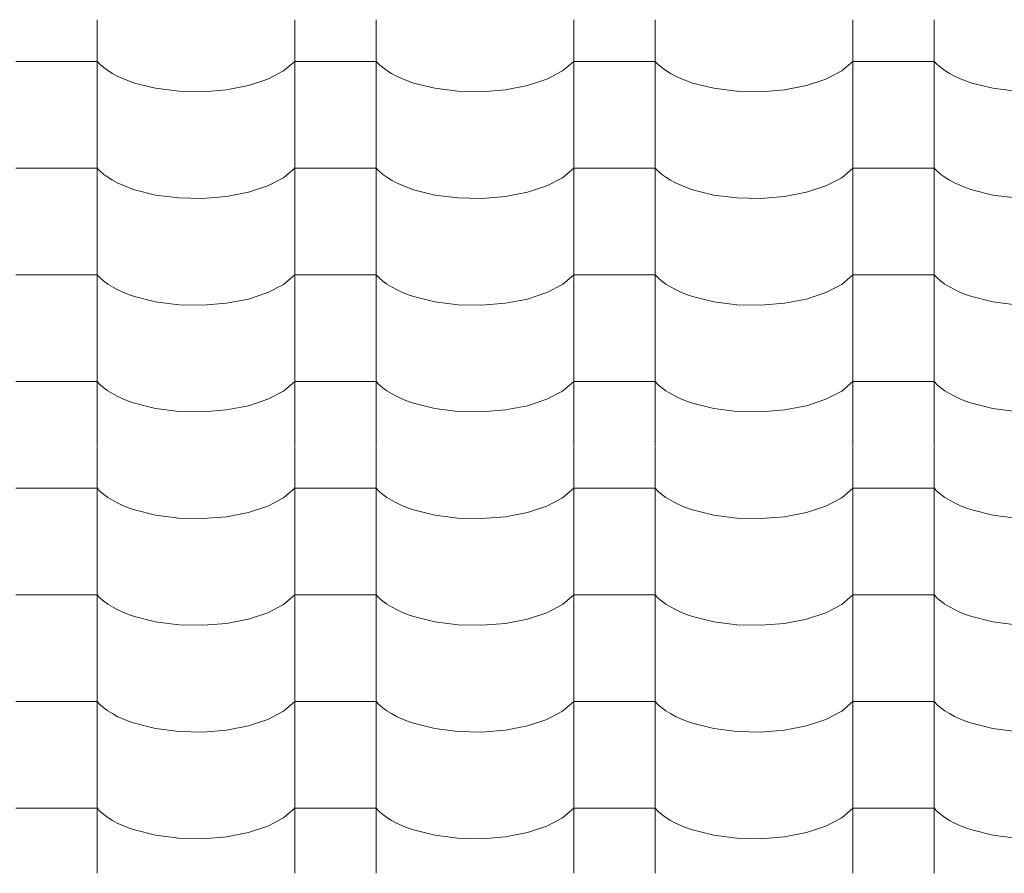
# Model space of a CAD drawing. Header units: millimetres. Extents: x -36478 to 31050, y -14815 to 11827.
# Tile 472 of 656: x -9469 to -8887, y 10113 to 10618. Entities that reach past the tile are written whole.
import ezdxf

# ---------------------------------------------------------------- set-up
doc = ezdxf.new("R2010")
doc.units = ezdxf.units.MM
doc.header["$MEASUREMENT"] = 0
for name, color, linetype in [('Nové_Anotace - SP', 7, 'Continuous'), ('Nové_Kóty - SP', 7, 'Continuous'), ('Nové_Výplně - Povrchové', 7, 'Continuous')]:
    doc.layers.add(name, color=color, linetype=linetype)
doc.styles.add('GENEROVANÝ_STYL_2', font='txt')
doc.dimstyles.new('GENEROVANÝ_STYL__1', dxfattribs={"dimtxt": 125, "dimasz": 190, "dimexe": 0.18, "dimexo": 300, "dimgap": 0, "dimtad": 1, "dimdec": 0, "dimzin": 0, "dimdsep": 46, "dimtxsty": 'GENEROVANÝ_STYL_2', "dimblk": 'ARROWHEAD_6', "dimblk1": 'ARROWHEAD_6', "dimblk2": 'ARROWHEAD_6', "dimcen": 0.09, "dimclrd": 1, "dimclre": 1, "dimclrt": 1, "dimazin": 0, "dimtfac": 1, "dimtdec": 4, "dimtmove": 0, "dimatfit": 3, "dimfxl": 1, "dimtolj": 1, "dimtzin": 0, "dimarcsym": 0})
doc.dimstyles.new('GENEROVANÝ_STYL__2', dxfattribs={"dimtxt": 125, "dimasz": 190, "dimexe": 0.18, "dimexo": 300, "dimgap": 0, "dimtad": 1, "dimdec": 0, "dimzin": 0, "dimdsep": 46, "dimtxsty": 'GENEROVANÝ_STYL_2', "dimblk": 'ARROWHEAD_6', "dimblk1": 'ARROWHEAD_6', "dimblk2": 'ARROWHEAD_6', "dimcen": 0.09, "dimclrd": 1, "dimclre": 1, "dimclrt": 1, "dimazin": 0, "dimtfac": 1, "dimtdec": 4, "dimtmove": 2, "dimatfit": 3, "dimfxl": 1, "dimtolj": 1, "dimtzin": 0, "dimarcsym": 0})
doc.dimstyles.new('GENEROVANÝ_STYL__7', dxfattribs={"dimtxt": 0.18, "dimasz": 91.2, "dimexe": 0.18, "dimexo": 0.0625, "dimgap": 0, "dimtad": 0, "dimtih": 1, "dimtoh": 1, "dimdec": 4, "dimzin": 0, "dimdsep": 46, "dimcen": 0.09, "dimadec": 0, "dimazin": 0, "dimtfac": 1, "dimtdec": 4, "dimtmove": 0, "dimatfit": 3, "dimldrblk": 'ARROWHEAD_11', "dimfxl": 1, "dimtolj": 1, "dimtzin": 0, "dimarcsym": 0})

# ---------------------------------------------------------------- blocks, each defined once
blk = doc.blocks.new('*X13')
at = {"layer": 'Nové_Výplně - Povrchové', "color": 21, "linetype": 'Continuous', "lineweight": 20, "true_color": 0xffaaaa}
for p, q in [((-9423.69, 10617.49), (-9423.69, 10554.61)), ((-9306.72, 10617.49), (-9306.72, 10554.61)), ((-9258.69, 10617.49), (-9258.69, 10554.61)), ((-9141.72, 10617.49), (-9141.72, 10554.61)), ((-9093.69, 10617.49), (-9093.69, 10554.61)), ((-8976.72, 10617.49), (-8976.72, 10554.61)), ((-8928.69, 10617.49), (-8928.69, 10554.61)), ((-9447.71, 10592.96), (-9471.72, 10592.96)), ((-9423.69, 10592.96), (-9447.71, 10592.96)), ((-9423.69, 10592.96), (-9421.86, 10591.06)), ((-9421.86, 10591.06), (-9419.74, 10589.23)), ((-9313.39, 10587.27), (-9306.72, 10592.96)), ((-9282.71, 10592.96), (-9306.72, 10592.96)), ((-9258.69, 10592.96), (-9282.71, 10592.96)), ((-9258.69, 10592.96), (-9256.86, 10591.06)), ((-9256.86, 10591.06), (-9254.74, 10589.23)), ((-9148.39, 10587.27), (-9141.72, 10592.96)), ((-9117.71, 10592.96), (-9141.72, 10592.96)), ((-9093.69, 10592.96), (-9117.71, 10592.96)), ((-9093.69, 10592.96), (-9091.86, 10591.06)), ((-9091.86, 10591.06), (-9089.74, 10589.23)), ((-8983.39, 10587.27), (-8976.72, 10592.96)), ((-8952.71, 10592.96), (-8976.72, 10592.96)), ((-8928.69, 10592.96), (-8952.71, 10592.96)), ((-8928.69, 10592.96), (-8926.86, 10591.06)), ((-8926.86, 10591.06), (-8924.74, 10589.23)), ((-9419.74, 10589.23), (-9417.34, 10587.48)), ((-9417.34, 10587.48), (-9414.65, 10585.81)), ((-9414.65, 10585.81), (-9411.71, 10584.23)), ((-9322.7, 10582.4), (-9313.39, 10587.27)), ((-9254.74, 10589.23), (-9252.34, 10587.48)), ((-9252.34, 10587.48), (-9249.65, 10585.81)), ((-9249.65, 10585.81), (-9246.71, 10584.23)), ((-9157.7, 10582.4), (-9148.39, 10587.27)), ((-9089.74, 10589.23), (-9087.34, 10587.48)), ((-9087.34, 10587.48), (-9084.65, 10585.81)), ((-9084.65, 10585.81), (-9081.71, 10584.23)), ((-8992.7, 10582.4), (-8983.39, 10587.27)), ((-8924.74, 10589.23), (-8922.34, 10587.48)), ((-8922.34, 10587.48), (-8919.65, 10585.81)), ((-8919.65, 10585.81), (-8916.71, 10584.23)), ((-9411.71, 10584.23), (-9408.53, 10582.75)), ((-9408.53, 10582.75), (-9405.12, 10581.38)), ((-9405.12, 10581.38), (-9401.5, 10580.12)), ((-9401.5, 10580.12), (-9389.05, 10577.02)), ((-9334.18, 10578.61), (-9322.7, 10582.4)), ((-9246.71, 10584.23), (-9243.53, 10582.75)), ((-9243.53, 10582.75), (-9240.12, 10581.38)), ((-9240.12, 10581.38), (-9236.5, 10580.12)), ((-9236.5, 10580.12), (-9224.05, 10577.02)), ((-9169.18, 10578.61), (-9157.7, 10582.4)), ((-9081.71, 10584.23), (-9078.53, 10582.75)), ((-9078.53, 10582.75), (-9075.12, 10581.38)), ((-9075.12, 10581.38), (-9071.5, 10580.12)), ((-9071.5, 10580.12), (-9059.05, 10577.02)), ((-9004.18, 10578.61), (-8992.7, 10582.4)), ((-8916.71, 10584.23), (-8913.53, 10582.75)), ((-8913.53, 10582.75), (-8910.12, 10581.38)), ((-8910.12, 10581.38), (-8906.5, 10580.12)), ((-8906.5, 10580.12), (-8894.05, 10577.02)), ((-9389.05, 10577.02), (-9375.39, 10575.27)), ((-9375.39, 10575.27), (-9361.21, 10574.95)), ((-9361.21, 10574.95), (-9347.24, 10576.08)), ((-9347.24, 10576.08), (-9334.18, 10578.61)), ((-9224.05, 10577.02), (-9210.39, 10575.27)), ((-9210.39, 10575.27), (-9196.21, 10574.95)), ((-9196.21, 10574.95), (-9182.24, 10576.08)), ((-9182.24, 10576.08), (-9169.18, 10578.61)), ((-9059.05, 10577.02), (-9045.39, 10575.27)), ((-9045.39, 10575.27), (-9031.21, 10574.95)), ((-9031.21, 10574.95), (-9017.24, 10576.08)), ((-9017.24, 10576.08), (-9004.18, 10578.61)), ((-8894.05, 10577.02), (-8880.39, 10575.27)), ((-9423.69, 10554.38), (-9423.69, 10491.51)), ((-9306.72, 10554.38), (-9306.72, 10491.51)), ((-9258.69, 10554.38), (-9258.69, 10491.51)), ((-9141.72, 10554.38), (-9141.72, 10491.51)), ((-9093.69, 10554.38), (-9093.69, 10491.51)), ((-8976.72, 10554.38), (-8976.72, 10491.51)), ((-8928.69, 10554.38), (-8928.69, 10491.51)), ((-9447.71, 10529.85), (-9471.72, 10529.85)), ((-9423.69, 10529.85), (-9447.71, 10529.85)), ((-9423.69, 10529.85), (-9421.86, 10527.96)), ((-9421.86, 10527.96), (-9419.74, 10526.13)), ((-9313.39, 10524.16), (-9306.72, 10529.85)), ((-9282.71, 10529.85), (-9306.72, 10529.85)), ((-9258.69, 10529.85), (-9282.71, 10529.85)), ((-9258.69, 10529.85), (-9256.86, 10527.96)), ((-9256.86, 10527.96), (-9254.74, 10526.13)), ((-9148.39, 10524.16), (-9141.72, 10529.85)), ((-9117.71, 10529.85), (-9141.72, 10529.85)), ((-9093.69, 10529.85), (-9117.71, 10529.85)), ((-9093.69, 10529.85), (-9091.86, 10527.96)), ((-9091.86, 10527.96), (-9089.74, 10526.13)), ((-8983.39, 10524.16), (-8976.72, 10529.85)), ((-8952.71, 10529.85), (-8976.72, 10529.85)), ((-8928.69, 10529.85), (-8952.71, 10529.85)), ((-8928.69, 10529.85), (-8926.86, 10527.96)), ((-8926.86, 10527.96), (-8924.74, 10526.13)), ((-9419.74, 10526.13), (-9417.34, 10524.37)), ((-9417.34, 10524.37), (-9414.65, 10522.7)), ((-9414.65, 10522.7), (-9411.71, 10521.12)), ((-9411.71, 10521.12), (-9408.53, 10519.64)), ((-9322.7, 10519.3), (-9313.39, 10524.16)), ((-9254.74, 10526.13), (-9252.34, 10524.37)), ((-9252.34, 10524.37), (-9249.65, 10522.7)), ((-9249.65, 10522.7), (-9246.71, 10521.12)), ((-9246.71, 10521.12), (-9243.53, 10519.64)), ((-9157.7, 10519.3), (-9148.39, 10524.16)), ((-9089.74, 10526.13), (-9087.34, 10524.37)), ((-9087.34, 10524.37), (-9084.65, 10522.7)), ((-9084.65, 10522.7), (-9081.71, 10521.12)), ((-9081.71, 10521.12), (-9078.53, 10519.64)), ((-8992.7, 10519.3), (-8983.39, 10524.16)), ((-8924.74, 10526.13), (-8922.34, 10524.37)), ((-8922.34, 10524.37), (-8919.65, 10522.7)), ((-8919.65, 10522.7), (-8916.71, 10521.12)), ((-8916.71, 10521.12), (-8913.53, 10519.64)), ((-9408.53, 10519.64), (-9405.12, 10518.27)), ((-9405.12, 10518.27), (-9401.5, 10517.02)), ((-9401.5, 10517.02), (-9389.05, 10513.92)), ((-9347.24, 10512.98), (-9334.18, 10515.5)), ((-9334.18, 10515.5), (-9322.7, 10519.3)), ((-9243.53, 10519.64), (-9240.12, 10518.27)), ((-9240.12, 10518.27), (-9236.5, 10517.02)), ((-9236.5, 10517.02), (-9224.05, 10513.92)), ((-9182.24, 10512.98), (-9169.18, 10515.5)), ((-9169.18, 10515.5), (-9157.7, 10519.3)), ((-9078.53, 10519.64), (-9075.12, 10518.27)), ((-9075.12, 10518.27), (-9071.5, 10517.02)), ((-9071.5, 10517.02), (-9059.05, 10513.92)), ((-9017.24, 10512.98), (-9004.18, 10515.5)), ((-9004.18, 10515.5), (-8992.7, 10519.3)), ((-8913.53, 10519.64), (-8910.12, 10518.27)), ((-8910.12, 10518.27), (-8906.5, 10517.02)), ((-8906.5, 10517.02), (-8894.05, 10513.92)), ((-9389.05, 10513.92), (-9375.39, 10512.16)), ((-9375.39, 10512.16), (-9361.21, 10511.84)), ((-9361.21, 10511.84), (-9347.24, 10512.98)), ((-9224.05, 10513.92), (-9210.39, 10512.16)), ((-9210.39, 10512.16), (-9196.21, 10511.84)), ((-9196.21, 10511.84), (-9182.24, 10512.98)), ((-9059.05, 10513.92), (-9045.39, 10512.16)), ((-9045.39, 10512.16), (-9031.21, 10511.84)), ((-9031.21, 10511.84), (-9017.24, 10512.98)), ((-8894.05, 10513.92), (-8880.39, 10512.16)), ((-9423.69, 10491.28), (-9423.69, 10428.4)), ((-9306.72, 10491.28), (-9306.72, 10428.4)), ((-9258.69, 10491.28), (-9258.69, 10428.4)), ((-9141.72, 10491.28), (-9141.72, 10428.4)), ((-9093.69, 10491.28), (-9093.69, 10428.4)), ((-8976.72, 10491.28), (-8976.72, 10428.4)), ((-8928.69, 10491.28), (-8928.69, 10428.4)), ((-9447.71, 10466.75), (-9471.72, 10466.75)), ((-9423.69, 10466.75), (-9447.71, 10466.75)), ((-9423.69, 10466.75), (-9421.86, 10464.85)), ((-9421.86, 10464.85), (-9419.74, 10463.02)), ((-9419.74, 10463.02), (-9417.34, 10461.27)), ((-9313.39, 10461.06), (-9306.72, 10466.75)), ((-9282.71, 10466.75), (-9306.72, 10466.75)), ((-9258.69, 10466.75), (-9282.71, 10466.75)), ((-9258.69, 10466.75), (-9256.86, 10464.85)), ((-9256.86, 10464.85), (-9254.74, 10463.02)), ((-9254.74, 10463.02), (-9252.34, 10461.27)), ((-9148.39, 10461.06), (-9141.72, 10466.75)), ((-9117.71, 10466.75), (-9141.72, 10466.75)), ((-9093.69, 10466.75), (-9117.71, 10466.75)), ((-9093.69, 10466.75), (-9091.86, 10464.85)), ((-9091.86, 10464.85), (-9089.74, 10463.02)), ((-9089.74, 10463.02), (-9087.34, 10461.27)), ((-8983.39, 10461.06), (-8976.72, 10466.75)), ((-8952.71, 10466.75), (-8976.72, 10466.75)), ((-8928.69, 10466.75), (-8952.71, 10466.75)), ((-8928.69, 10466.75), (-8926.86, 10464.85)), ((-8926.86, 10464.85), (-8924.74, 10463.02)), ((-8924.74, 10463.02), (-8922.34, 10461.27)), ((-9417.34, 10461.27), (-9414.65, 10459.6)), ((-9414.65, 10459.6), (-9411.71, 10458.02)), ((-9411.71, 10458.02), (-9408.53, 10456.54)), ((-9408.53, 10456.54), (-9405.12, 10455.17)), ((-9322.7, 10456.19), (-9313.39, 10461.06)), ((-9252.34, 10461.27), (-9249.65, 10459.6)), ((-9249.65, 10459.6), (-9246.71, 10458.02)), ((-9246.71, 10458.02), (-9243.53, 10456.54)), ((-9243.53, 10456.54), (-9240.12, 10455.17)), ((-9157.7, 10456.19), (-9148.39, 10461.06)), ((-9087.34, 10461.27), (-9084.65, 10459.6)), ((-9084.65, 10459.6), (-9081.71, 10458.02)), ((-9081.71, 10458.02), (-9078.53, 10456.54)), ((-9078.53, 10456.54), (-9075.12, 10455.17)), ((-8992.7, 10456.19), (-8983.39, 10461.06)), ((-8922.34, 10461.27), (-8919.65, 10459.6)), ((-8919.65, 10459.6), (-8916.71, 10458.02)), ((-8916.71, 10458.02), (-8913.53, 10456.54)), ((-8913.53, 10456.54), (-8910.12, 10455.17)), ((-9405.12, 10455.17), (-9401.5, 10453.92)), ((-9401.5, 10453.92), (-9389.05, 10450.81)), ((-9389.05, 10450.81), (-9375.39, 10449.06)), ((-9347.24, 10449.87), (-9334.18, 10452.4)), ((-9334.18, 10452.4), (-9322.7, 10456.19)), ((-9240.12, 10455.17), (-9236.5, 10453.92)), ((-9236.5, 10453.92), (-9224.05, 10450.81)), ((-9224.05, 10450.81), (-9210.39, 10449.06)), ((-9182.24, 10449.87), (-9169.18, 10452.4)), ((-9169.18, 10452.4), (-9157.7, 10456.19)), ((-9075.12, 10455.17), (-9071.5, 10453.92)), ((-9071.5, 10453.92), (-9059.05, 10450.81)), ((-9059.05, 10450.81), (-9045.39, 10449.06)), ((-9017.24, 10449.87), (-9004.18, 10452.4)), ((-9004.18, 10452.4), (-8992.7, 10456.19)), ((-8910.12, 10455.17), (-8906.5, 10453.92)), ((-8906.5, 10453.92), (-8894.05, 10450.81)), ((-8894.05, 10450.81), (-8880.39, 10449.06)), ((-9375.39, 10449.06), (-9361.21, 10448.74)), ((-9361.21, 10448.74), (-9347.24, 10449.87)), ((-9210.39, 10449.06), (-9196.21, 10448.74)), ((-9196.21, 10448.74), (-9182.24, 10449.87)), ((-9045.39, 10449.06), (-9031.21, 10448.74)), ((-9031.21, 10448.74), (-9017.24, 10449.87)), ((-9423.69, 10428.17), (-9423.69, 10365.3)), ((-9306.72, 10428.17), (-9306.72, 10365.3)), ((-9258.69, 10428.17), (-9258.69, 10365.3)), ((-9141.72, 10428.17), (-9141.72, 10365.3)), ((-9093.69, 10428.17), (-9093.69, 10365.3)), ((-8976.72, 10428.17), (-8976.72, 10365.3)), ((-8928.69, 10428.17), (-8928.69, 10365.3)), ((-9447.71, 10403.64), (-9471.72, 10403.64)), ((-9423.69, 10403.64), (-9447.71, 10403.64)), ((-9423.69, 10403.64), (-9421.86, 10401.75)), ((-9421.86, 10401.75), (-9419.74, 10399.92)), ((-9419.74, 10399.92), (-9417.34, 10398.16)), ((-9313.39, 10397.95), (-9306.72, 10403.64)), ((-9282.71, 10403.64), (-9306.72, 10403.64)), ((-9258.69, 10403.64), (-9282.71, 10403.64)), ((-9258.69, 10403.64), (-9256.86, 10401.75)), ((-9256.86, 10401.75), (-9254.74, 10399.92)), ((-9254.74, 10399.92), (-9252.34, 10398.16)), ((-9148.39, 10397.95), (-9141.72, 10403.64)), ((-9117.71, 10403.64), (-9141.72, 10403.64)), ((-9093.69, 10403.64), (-9117.71, 10403.64)), ((-9093.69, 10403.64), (-9091.86, 10401.75)), ((-9091.86, 10401.75), (-9089.74, 10399.92)), ((-9089.74, 10399.92), (-9087.34, 10398.16)), ((-8983.39, 10397.95), (-8976.72, 10403.64)), ((-8952.71, 10403.64), (-8976.72, 10403.64)), ((-8928.69, 10403.64), (-8952.71, 10403.64)), ((-8928.69, 10403.64), (-8926.86, 10401.75)), ((-8926.86, 10401.75), (-8924.74, 10399.92)), ((-8924.74, 10399.92), (-8922.34, 10398.16)), ((-9417.34, 10398.16), (-9414.65, 10396.49)), ((-9414.65, 10396.49), (-9411.71, 10394.91)), ((-9411.71, 10394.91), (-9408.53, 10393.43)), ((-9408.53, 10393.43), (-9405.12, 10392.06)), ((-9334.18, 10389.29), (-9322.7, 10393.09)), ((-9322.7, 10393.09), (-9313.39, 10397.95)), ((-9252.34, 10398.16), (-9249.65, 10396.49)), ((-9249.65, 10396.49), (-9246.71, 10394.91)), ((-9246.71, 10394.91), (-9243.53, 10393.43)), ((-9243.53, 10393.43), (-9240.12, 10392.06)), ((-9169.18, 10389.29), (-9157.7, 10393.09)), ((-9157.7, 10393.09), (-9148.39, 10397.95)), ((-9087.34, 10398.16), (-9084.65, 10396.49)), ((-9084.65, 10396.49), (-9081.71, 10394.91)), ((-9081.71, 10394.91), (-9078.53, 10393.43)), ((-9078.53, 10393.43), (-9075.12, 10392.06)), ((-9004.18, 10389.29), (-8992.7, 10393.09)), ((-8992.7, 10393.09), (-8983.39, 10397.95)), ((-8922.34, 10398.16), (-8919.65, 10396.49)), ((-8919.65, 10396.49), (-8916.71, 10394.91)), ((-8916.71, 10394.91), (-8913.53, 10393.43)), ((-8913.53, 10393.43), (-8910.12, 10392.06)), ((-9405.12, 10392.06), (-9401.5, 10390.81)), ((-9401.5, 10390.81), (-9389.05, 10387.71)), ((-9389.05, 10387.71), (-9375.39, 10385.95)), ((-9361.21, 10385.63), (-9347.24, 10386.77)), ((-9347.24, 10386.77), (-9334.18, 10389.29)), ((-9240.12, 10392.06), (-9236.5, 10390.81)), ((-9236.5, 10390.81), (-9224.05, 10387.71)), ((-9224.05, 10387.71), (-9210.39, 10385.95)), ((-9196.21, 10385.63), (-9182.24, 10386.77)), ((-9182.24, 10386.77), (-9169.18, 10389.29)), ((-9075.12, 10392.06), (-9071.5, 10390.81)), ((-9071.5, 10390.81), (-9059.05, 10387.71)), ((-9059.05, 10387.71), (-9045.39, 10385.95)), ((-9031.21, 10385.63), (-9017.24, 10386.77)), ((-9017.24, 10386.77), (-9004.18, 10389.29)), ((-8910.12, 10392.06), (-8906.5, 10390.81)), ((-8906.5, 10390.81), (-8894.05, 10387.71)), ((-8894.05, 10387.71), (-8880.39, 10385.95)), ((-9375.39, 10385.95), (-9361.21, 10385.63)), ((-9210.39, 10385.95), (-9196.21, 10385.63)), ((-9045.39, 10385.95), (-9031.21, 10385.63)), ((-9423.69, 10365.07), (-9423.69, 10302.19)), ((-9306.72, 10365.07), (-9306.72, 10302.19)), ((-9258.69, 10365.07), (-9258.69, 10302.19)), ((-9141.72, 10365.07), (-9141.72, 10302.19)), ((-9093.69, 10365.07), (-9093.69, 10302.19)), ((-8976.72, 10365.07), (-8976.72, 10302.19)), ((-8928.69, 10365.07), (-8928.69, 10302.19)), ((-9447.71, 10340.54), (-9471.72, 10340.54)), ((-9423.69, 10340.54), (-9447.71, 10340.54)), ((-9423.69, 10340.54), (-9421.86, 10338.64)), ((-9313.39, 10334.85), (-9306.72, 10340.54)), ((-9282.71, 10340.54), (-9306.72, 10340.54)), ((-9258.69, 10340.54), (-9282.71, 10340.54)), ((-9258.69, 10340.54), (-9256.86, 10338.64)), ((-9148.39, 10334.85), (-9141.72, 10340.54)), ((-9117.71, 10340.54), (-9141.72, 10340.54)), ((-9093.69, 10340.54), (-9117.71, 10340.54)), ((-9093.69, 10340.54), (-9091.86, 10338.64)), ((-8983.39, 10334.85), (-8976.72, 10340.54)), ((-8952.71, 10340.54), (-8976.72, 10340.54)), ((-8928.69, 10340.54), (-8952.71, 10340.54)), ((-8928.69, 10340.54), (-8926.86, 10338.64)), ((-9421.86, 10338.64), (-9419.74, 10336.81)), ((-9419.74, 10336.81), (-9417.34, 10335.06)), ((-9417.34, 10335.06), (-9414.65, 10333.39)), ((-9322.7, 10329.98), (-9313.39, 10334.85)), ((-9256.86, 10338.64), (-9254.74, 10336.81)), ((-9254.74, 10336.81), (-9252.34, 10335.06)), ((-9252.34, 10335.06), (-9249.65, 10333.39)), ((-9157.7, 10329.98), (-9148.39, 10334.85)), ((-9091.86, 10338.64), (-9089.74, 10336.81)), ((-9089.74, 10336.81), (-9087.34, 10335.06)), ((-9087.34, 10335.06), (-9084.65, 10333.39)), ((-8992.7, 10329.98), (-8983.39, 10334.85)), ((-8926.86, 10338.64), (-8924.74, 10336.81)), ((-8924.74, 10336.81), (-8922.34, 10335.06)), ((-8922.34, 10335.06), (-8919.65, 10333.39)), ((-9414.65, 10333.39), (-9411.71, 10331.81)), ((-9411.71, 10331.81), (-9408.53, 10330.33)), ((-9408.53, 10330.33), (-9405.12, 10328.96)), ((-9405.12, 10328.96), (-9401.5, 10327.71)), ((-9334.18, 10326.19), (-9322.7, 10329.98)), ((-9249.65, 10333.39), (-9246.71, 10331.81)), ((-9246.71, 10331.81), (-9243.53, 10330.33)), ((-9243.53, 10330.33), (-9240.12, 10328.96)), ((-9240.12, 10328.96), (-9236.5, 10327.71)), ((-9169.18, 10326.19), (-9157.7, 10329.98)), ((-9084.65, 10333.39), (-9081.71, 10331.81)), ((-9081.71, 10331.81), (-9078.53, 10330.33)), ((-9078.53, 10330.33), (-9075.12, 10328.96)), ((-9075.12, 10328.96), (-9071.5, 10327.71)), ((-9004.18, 10326.19), (-8992.7, 10329.98)), ((-8919.65, 10333.39), (-8916.71, 10331.81)), ((-8916.71, 10331.81), (-8913.53, 10330.33)), ((-8913.53, 10330.33), (-8910.12, 10328.96)), ((-8910.12, 10328.96), (-8906.5, 10327.71)), ((-9401.5, 10327.71), (-9389.05, 10324.6)), ((-9389.05, 10324.6), (-9375.39, 10322.85)), ((-9375.39, 10322.85), (-9361.21, 10322.53)), ((-9361.21, 10322.53), (-9347.24, 10323.66)), ((-9347.24, 10323.66), (-9334.18, 10326.19)), ((-9236.5, 10327.71), (-9224.05, 10324.6)), ((-9224.05, 10324.6), (-9210.39, 10322.85)), ((-9210.39, 10322.85), (-9196.21, 10322.53)), ((-9196.21, 10322.53), (-9182.24, 10323.66)), ((-9182.24, 10323.66), (-9169.18, 10326.19)), ((-9071.5, 10327.71), (-9059.05, 10324.6)), ((-9059.05, 10324.6), (-9045.39, 10322.85)), ((-9045.39, 10322.85), (-9031.21, 10322.53)), ((-9031.21, 10322.53), (-9017.24, 10323.66)), ((-9017.24, 10323.66), (-9004.18, 10326.19)), ((-8906.5, 10327.71), (-8894.05, 10324.6)), ((-8894.05, 10324.6), (-8880.39, 10322.85)), ((-9423.69, 10301.96), (-9423.69, 10239.09)), ((-9306.72, 10301.96), (-9306.72, 10239.09)), ((-9258.69, 10301.96), (-9258.69, 10239.09)), ((-9141.72, 10301.96), (-9141.72, 10239.09)), ((-9093.69, 10301.96), (-9093.69, 10239.09)), ((-8976.72, 10301.96), (-8976.72, 10239.09)), ((-8928.69, 10301.96), (-8928.69, 10239.09)), ((-9447.71, 10277.43), (-9471.72, 10277.43)), ((-9423.69, 10277.43), (-9447.71, 10277.43)), ((-9423.69, 10277.43), (-9421.86, 10275.54)), ((-9313.39, 10271.74), (-9306.72, 10277.43)), ((-9282.71, 10277.43), (-9306.72, 10277.43)), ((-9258.69, 10277.43), (-9282.71, 10277.43)), ((-9258.69, 10277.43), (-9256.86, 10275.54)), ((-9148.39, 10271.74), (-9141.72, 10277.43)), ((-9117.71, 10277.43), (-9141.72, 10277.43)), ((-9093.69, 10277.43), (-9117.71, 10277.43)), ((-9093.69, 10277.43), (-9091.86, 10275.54)), ((-8983.39, 10271.74), (-8976.72, 10277.43)), ((-8952.71, 10277.43), (-8976.72, 10277.43)), ((-8928.69, 10277.43), (-8952.71, 10277.43)), ((-8928.69, 10277.43), (-8926.86, 10275.54)), ((-9421.86, 10275.54), (-9419.74, 10273.71)), ((-9419.74, 10273.71), (-9417.34, 10271.95)), ((-9417.34, 10271.95), (-9414.65, 10270.28)), ((-9414.65, 10270.28), (-9411.71, 10268.7)), ((-9322.7, 10266.88), (-9313.39, 10271.74)), ((-9256.86, 10275.54), (-9254.74, 10273.71)), ((-9254.74, 10273.71), (-9252.34, 10271.95)), ((-9252.34, 10271.95), (-9249.65, 10270.28)), ((-9249.65, 10270.28), (-9246.71, 10268.7)), ((-9157.7, 10266.88), (-9148.39, 10271.74)), ((-9091.86, 10275.54), (-9089.74, 10273.71)), ((-9089.74, 10273.71), (-9087.34, 10271.95)), ((-9087.34, 10271.95), (-9084.65, 10270.28)), ((-9084.65, 10270.28), (-9081.71, 10268.7)), ((-8992.7, 10266.88), (-8983.39, 10271.74)), ((-8926.86, 10275.54), (-8924.74, 10273.71)), ((-8924.74, 10273.71), (-8922.34, 10271.95)), ((-8922.34, 10271.95), (-8919.65, 10270.28)), ((-8919.65, 10270.28), (-8916.71, 10268.7)), ((-9411.71, 10268.7), (-9408.53, 10267.22)), ((-9408.53, 10267.22), (-9405.12, 10265.86)), ((-9405.12, 10265.86), (-9401.5, 10264.6)), ((-9401.5, 10264.6), (-9389.05, 10261.5)), ((-9334.18, 10263.08), (-9322.7, 10266.88)), ((-9246.71, 10268.7), (-9243.53, 10267.22)), ((-9243.53, 10267.22), (-9240.12, 10265.86)), ((-9240.12, 10265.86), (-9236.5, 10264.6)), ((-9236.5, 10264.6), (-9224.05, 10261.5)), ((-9169.18, 10263.08), (-9157.7, 10266.88)), ((-9081.71, 10268.7), (-9078.53, 10267.22)), ((-9078.53, 10267.22), (-9075.12, 10265.86)), ((-9075.12, 10265.86), (-9071.5, 10264.6)), ((-9071.5, 10264.6), (-9059.05, 10261.5)), ((-9004.18, 10263.08), (-8992.7, 10266.88)), ((-8916.71, 10268.7), (-8913.53, 10267.22)), ((-8913.53, 10267.22), (-8910.12, 10265.86)), ((-8910.12, 10265.86), (-8906.5, 10264.6)), ((-8906.5, 10264.6), (-8894.05, 10261.5)), ((-9389.05, 10261.5), (-9375.39, 10259.74)), ((-9375.39, 10259.74), (-9361.21, 10259.42)), ((-9361.21, 10259.42), (-9347.24, 10260.56)), ((-9347.24, 10260.56), (-9334.18, 10263.08)), ((-9224.05, 10261.5), (-9210.39, 10259.74)), ((-9210.39, 10259.74), (-9196.21, 10259.42)), ((-9196.21, 10259.42), (-9182.24, 10260.56)), ((-9182.24, 10260.56), (-9169.18, 10263.08)), ((-9059.05, 10261.5), (-9045.39, 10259.74)), ((-9045.39, 10259.74), (-9031.21, 10259.42)), ((-9031.21, 10259.42), (-9017.24, 10260.56)), ((-9017.24, 10260.56), (-9004.18, 10263.08)), ((-8894.05, 10261.5), (-8880.39, 10259.74)), ((-9423.69, 10238.86), (-9423.69, 10175.98)), ((-9306.72, 10238.86), (-9306.72, 10175.98)), ((-9258.69, 10238.86), (-9258.69, 10175.98)), ((-9141.72, 10238.86), (-9141.72, 10175.98)), ((-9093.69, 10238.86), (-9093.69, 10175.98)), ((-8976.72, 10238.86), (-8976.72, 10175.98)), ((-8928.69, 10238.86), (-8928.69, 10175.98)), ((-9447.71, 10214.33), (-9471.72, 10214.33)), ((-9423.69, 10214.33), (-9447.71, 10214.33)), ((-9423.69, 10214.33), (-9421.86, 10212.43)), ((-9421.86, 10212.43), (-9419.74, 10210.6)), ((-9313.39, 10208.64), (-9306.72, 10214.33)), ((-9282.71, 10214.33), (-9306.72, 10214.33)), ((-9258.69, 10214.33), (-9282.71, 10214.33)), ((-9258.69, 10214.33), (-9256.86, 10212.43)), ((-9256.86, 10212.43), (-9254.74, 10210.6)), ((-9148.39, 10208.64), (-9141.72, 10214.33)), ((-9117.71, 10214.33), (-9141.72, 10214.33)), ((-9093.69, 10214.33), (-9117.71, 10214.33)), ((-9093.69, 10214.33), (-9091.86, 10212.43)), ((-9091.86, 10212.43), (-9089.74, 10210.6)), ((-8983.39, 10208.64), (-8976.72, 10214.33)), ((-8952.71, 10214.33), (-8976.72, 10214.33)), ((-8928.69, 10214.33), (-8952.71, 10214.33)), ((-8928.69, 10214.33), (-8926.86, 10212.43)), ((-8926.86, 10212.43), (-8924.74, 10210.6)), ((-9419.74, 10210.6), (-9417.34, 10208.85)), ((-9417.34, 10208.85), (-9414.65, 10207.18)), ((-9414.65, 10207.18), (-9411.71, 10205.6)), ((-9322.7, 10203.77), (-9313.39, 10208.64)), ((-9254.74, 10210.6), (-9252.34, 10208.85)), ((-9252.34, 10208.85), (-9249.65, 10207.18)), ((-9249.65, 10207.18), (-9246.71, 10205.6)), ((-9157.7, 10203.77), (-9148.39, 10208.64)), ((-9089.74, 10210.6), (-9087.34, 10208.85)), ((-9087.34, 10208.85), (-9084.65, 10207.18)), ((-9084.65, 10207.18), (-9081.71, 10205.6)), ((-8992.7, 10203.77), (-8983.39, 10208.64)), ((-8924.74, 10210.6), (-8922.34, 10208.85)), ((-8922.34, 10208.85), (-8919.65, 10207.18)), ((-8919.65, 10207.18), (-8916.71, 10205.6)), ((-9411.71, 10205.6), (-9408.53, 10204.12)), ((-9408.53, 10204.12), (-9405.12, 10202.75)), ((-9405.12, 10202.75), (-9401.5, 10201.5)), ((-9401.5, 10201.5), (-9389.05, 10198.39)), ((-9334.18, 10199.98), (-9322.7, 10203.77)), ((-9246.71, 10205.6), (-9243.53, 10204.12)), ((-9243.53, 10204.12), (-9240.12, 10202.75)), ((-9240.12, 10202.75), (-9236.5, 10201.5)), ((-9236.5, 10201.5), (-9224.05, 10198.39)), ((-9169.18, 10199.98), (-9157.7, 10203.77)), ((-9081.71, 10205.6), (-9078.53, 10204.12)), ((-9078.53, 10204.12), (-9075.12, 10202.75)), ((-9075.12, 10202.75), (-9071.5, 10201.5)), ((-9071.5, 10201.5), (-9059.05, 10198.39)), ((-9004.18, 10199.98), (-8992.7, 10203.77)), ((-8916.71, 10205.6), (-8913.53, 10204.12)), ((-8913.53, 10204.12), (-8910.12, 10202.75)), ((-8910.12, 10202.75), (-8906.5, 10201.5)), ((-8906.5, 10201.5), (-8894.05, 10198.39)), ((-9389.05, 10198.39), (-9375.39, 10196.64)), ((-9375.39, 10196.64), (-9361.21, 10196.32)), ((-9361.21, 10196.32), (-9347.24, 10197.45)), ((-9347.24, 10197.45), (-9334.18, 10199.98)), ((-9224.05, 10198.39), (-9210.39, 10196.64)), ((-9210.39, 10196.64), (-9196.21, 10196.32)), ((-9196.21, 10196.32), (-9182.24, 10197.45)), ((-9182.24, 10197.45), (-9169.18, 10199.98)), ((-9059.05, 10198.39), (-9045.39, 10196.64)), ((-9045.39, 10196.64), (-9031.21, 10196.32)), ((-9031.21, 10196.32), (-9017.24, 10197.45)), ((-9017.24, 10197.45), (-9004.18, 10199.98)), ((-8894.05, 10198.39), (-8880.39, 10196.64)), ((-9423.69, 10175.75), (-9423.69, 10112.88)), ((-9306.72, 10175.75), (-9306.72, 10112.88)), ((-9258.69, 10175.75), (-9258.69, 10112.88)), ((-9141.72, 10175.75), (-9141.72, 10112.88)), ((-9093.69, 10175.75), (-9093.69, 10112.88)), ((-8976.72, 10175.75), (-8976.72, 10112.88)), ((-8928.69, 10175.75), (-8928.69, 10112.88)), ((-9447.71, 10151.22), (-9471.72, 10151.22)), ((-9423.69, 10151.22), (-9447.71, 10151.22)), ((-9423.69, 10151.22), (-9421.86, 10149.33)), ((-9421.86, 10149.33), (-9419.74, 10147.5)), ((-9313.39, 10145.53), (-9306.72, 10151.22)), ((-9282.71, 10151.22), (-9306.72, 10151.22)), ((-9258.69, 10151.22), (-9282.71, 10151.22)), ((-9258.69, 10151.22), (-9256.86, 10149.33)), ((-9256.86, 10149.33), (-9254.74, 10147.5)), ((-9148.39, 10145.53), (-9141.72, 10151.22)), ((-9117.71, 10151.22), (-9141.72, 10151.22)), ((-9093.69, 10151.22), (-9117.71, 10151.22)), ((-9093.69, 10151.22), (-9091.86, 10149.33)), ((-9091.86, 10149.33), (-9089.74, 10147.5)), ((-8983.39, 10145.53), (-8976.72, 10151.22)), ((-8952.71, 10151.22), (-8976.72, 10151.22)), ((-8928.69, 10151.22), (-8952.71, 10151.22)), ((-8928.69, 10151.22), (-8926.86, 10149.33)), ((-8926.86, 10149.33), (-8924.74, 10147.5)), ((-9419.74, 10147.5), (-9417.34, 10145.74)), ((-9417.34, 10145.74), (-9414.65, 10144.07)), ((-9414.65, 10144.07), (-9411.71, 10142.49)), ((-9411.71, 10142.49), (-9408.53, 10141.02)), ((-9322.7, 10140.67), (-9313.39, 10145.53)), ((-9254.74, 10147.5), (-9252.34, 10145.74)), ((-9252.34, 10145.74), (-9249.65, 10144.07)), ((-9249.65, 10144.07), (-9246.71, 10142.49)), ((-9246.71, 10142.49), (-9243.53, 10141.02)), ((-9157.7, 10140.67), (-9148.39, 10145.53)), ((-9089.74, 10147.5), (-9087.34, 10145.74)), ((-9087.34, 10145.74), (-9084.65, 10144.07)), ((-9084.65, 10144.07), (-9081.71, 10142.49)), ((-9081.71, 10142.49), (-9078.53, 10141.02)), ((-8992.7, 10140.67), (-8983.39, 10145.53)), ((-8924.74, 10147.5), (-8922.34, 10145.74)), ((-8922.34, 10145.74), (-8919.65, 10144.07)), ((-8919.65, 10144.07), (-8916.71, 10142.49)), ((-8916.71, 10142.49), (-8913.53, 10141.02)), ((-9408.53, 10141.02), (-9405.12, 10139.65)), ((-9405.12, 10139.65), (-9401.5, 10138.39)), ((-9401.5, 10138.39), (-9389.05, 10135.29)), ((-9347.24, 10134.35), (-9334.18, 10136.88)), ((-9334.18, 10136.88), (-9322.7, 10140.67)), ((-9243.53, 10141.02), (-9240.12, 10139.65)), ((-9240.12, 10139.65), (-9236.5, 10138.39)), ((-9236.5, 10138.39), (-9224.05, 10135.29)), ((-9182.24, 10134.35), (-9169.18, 10136.88)), ((-9169.18, 10136.88), (-9157.7, 10140.67)), ((-9078.53, 10141.02), (-9075.12, 10139.65)), ((-9075.12, 10139.65), (-9071.5, 10138.39)), ((-9071.5, 10138.39), (-9059.05, 10135.29)), ((-9017.24, 10134.35), (-9004.18, 10136.88)), ((-9004.18, 10136.88), (-8992.7, 10140.67)), ((-8913.53, 10141.02), (-8910.12, 10139.65)), ((-8910.12, 10139.65), (-8906.5, 10138.39)), ((-8906.5, 10138.39), (-8894.05, 10135.29)), ((-9389.05, 10135.29), (-9375.39, 10133.53)), ((-9375.39, 10133.53), (-9361.21, 10133.21)), ((-9361.21, 10133.21), (-9347.24, 10134.35)), ((-9224.05, 10135.29), (-9210.39, 10133.53)), ((-9210.39, 10133.53), (-9196.21, 10133.21)), ((-9196.21, 10133.21), (-9182.24, 10134.35)), ((-9059.05, 10135.29), (-9045.39, 10133.53)), ((-9045.39, 10133.53), (-9031.21, 10133.21)), ((-9031.21, 10133.21), (-9017.24, 10134.35)), ((-8894.05, 10135.29), (-8880.39, 10133.53))]:
    blk.add_line(p, q, dxfattribs=at)
blk = doc.blocks.new('výplň_6_1', base_point=(0, 0))
at = {"layer": 'Nové_Výplně - Povrchové', "color": 21, "linetype": 'Continuous', "lineweight": 20, "true_color": 0xffaaaa}
blk.add_blockref('*X13', (0, 0), dxfattribs=at)
blk = doc.blocks.new('*D6316')
at = {"layer": 'Nové_Kóty - SP', "color": 1, "linetype": 'Continuous', "lineweight": 25}
for p, q in [((-6330.41, 9887.65), (-4580.7, 11090.34)), ((-6160.47, 9640.43), (-6436.62, 10042.17)), ((-6304.64, 10026.71), (-6356.17, 9748.6)), ((-9579.03, 7654.66), (-6330.41, 9887.65)), ((-9553.27, 7793.71), (-9604.79, 7515.6))]:
    blk.add_line(p, q, dxfattribs=at)
at = {"layer": 'Nové_Kóty - SP', "color": 1, "lineweight": 25, "insert": (-8145, 8670.7), "char_height": 125, "attachment_point": 7, "rotation": 34.50335, "style": 'GENEROVANÝ_STYL_2'}
blk.add_mtext('\\A1;{\\pql;\\fArial|b0|i0|c0|p38;3\xa0942}', dxfattribs=at)
blk = doc.blocks.new('ARROWHEAD_6')
at = {"color": 0, "linetype": 'Continuous', "lineweight": 0}
for p, q in [((-0.5, -0.5), (0.5, 0.5)), ((0, 0), (-1, 0))]:
    blk.add_line(p, q, dxfattribs=at)
blk = doc.blocks.new('*D6326')
at = {"layer": 'Nové_Kóty - SP', "color": 1, "linetype": 'Continuous', "lineweight": 25}
for p, q in [((-4581.24, 11091.13), (-4857.39, 11492.87)), ((-4776.94, 11199.3), (-4725.42, 11477.41)), ((-4751.18, 11338.35), (-4627.57, 11423.32)), ((-10278.77, 7538.87), (-4751.18, 11338.35)), ((-10108.84, 7291.64), (-10384.98, 7693.38)), ((-10253.01, 7677.92), (-10304.54, 7399.81)), ((-10402.39, 7453.9), (-10278.77, 7538.87))]:
    blk.add_line(p, q, dxfattribs=at)
at = {"layer": 'Nové_Kóty - SP', "color": 1, "lineweight": 25, "insert": (-8042.9, 9106.07), "char_height": 125, "attachment_point": 7, "rotation": 34.50335, "style": 'GENEROVANÝ_STYL_2'}
blk.add_mtext('\\A1;{\\pql;\\fArial|b0|i0|c0|p38;6\xa0707- KROKEV}', dxfattribs=at)
blk = doc.blocks.new('*D6327')
at = {"layer": 'Nové_Kóty - SP', "color": 1, "linetype": 'Continuous', "lineweight": 25}
for p, q in [((-10443.65, 7778.73), (-4851.3, 11622.72)), ((-10273.71, 7531.5), (-10549.86, 7933.25)), ((-10294.79, 7517.01), (-10570.94, 7918.75)), ((-10417.88, 7917.78), (-10469.41, 7639.67)), ((-10490.49, 7625.18), (-10438.97, 7903.29)), ((-10464.73, 7764.24), (-10443.65, 7778.73)), ((-10588.34, 7679.27), (-10464.73, 7764.24))]:
    blk.add_line(p, q, dxfattribs=at)
at = {"layer": 'Nové_Kóty - SP', "color": 1, "lineweight": 25, "insert": (-10717.64, 7620.73), "char_height": 125, "attachment_point": 7, "rotation": 34.50335, "style": 'GENEROVANÝ_STYL_2'}
blk.add_mtext('\\A1;{\\pql;\\fArial|b0|i0|c0|p38;25}', dxfattribs=at)
blk = doc.blocks.new('*D6328')
at = {"layer": 'Nové_Kóty - SP', "color": 1, "linetype": 'Continuous', "lineweight": 25}
for p, q in [((-4681.37, 11375.49), (-4957.51, 11777.24)), ((-4877.07, 11483.67), (-4825.54, 11761.78)), ((-4851.3, 11622.72), (-4727.69, 11707.69)), ((-10443.65, 7778.73), (-4851.3, 11622.72)), ((-10417.88, 7917.78), (-10469.41, 7639.67)), ((-10490.49, 7625.18), (-10438.97, 7903.29))]:
    blk.add_line(p, q, dxfattribs=at)
at = {"layer": 'Nové_Kóty - SP', "color": 1, "lineweight": 25, "insert": (-7480.19, 9877.1), "char_height": 125, "attachment_point": 7, "rotation": 34.50335, "style": 'GENEROVANÝ_STYL_2'}
blk.add_mtext('\\A1;{\\pql;\\fArial|b0|i0|c0|p38;+ 6 787}', dxfattribs=at)
blk = doc.blocks.new('ARROWHEAD_11')
at = {"color": 0, "linetype": 'Continuous', "lineweight": 0}
blk.add_line((0, 0), (-1, 0), dxfattribs=at)
at = {"color": 0, "linetype": 'Continuous', "lineweight": 0, "const_width": 0.25, "flags": 128}
blk.add_lwpolyline([(-0.125, 0, 1), (0.125, 0, 1)], format="xyb", close=True, dxfattribs=at)

msp = doc.modelspace()

# ---------------------------------------------------------------- block references
at = {"layer": 'Nové_Výplně - Povrchové', "color": 21, "linetype": 'Continuous', "lineweight": 20, "true_color": 0xffaaaa}
msp.add_blockref('výplň_6_1', (0, 0), dxfattribs=at)

# ---------------------------------------------------------------- dimensions: what is measured, and where the dimension line sits
at = {"layer": 'Nové_Kóty - SP', "color": 1, "linetype": 'Continuous', "lineweight": 25}
for base, p1, p2, text, dimstyle, picture, middle in [((-4851.3, 11622.72), (-9826.86, 6881.41), (-4515.96, 11134.85), '+ 6 787', 'GENEROVANÝ_STYL__2', '*D6328', (-7268.85, 10098.2)), ((-10443.65, 7778.73), (-9842.86, 6859.52), (-9826.86, 6881.41), '25', 'GENEROVANÝ_STYL__1', '*D6327', (-10674.52, 7726.21)), ((-4751.18, 11338.35), (-9826.86, 6881.41), (-4362.54, 10772.95), '<MeasuredValue>- KROKEV', 'GENEROVANÝ_STYL__1', '*D6326', (-7174.22, 9779.01))]:
    dim = msp.add_linear_dim(base=base, p1=p1, p2=p2, angle=34.50335, text=text, dimstyle=dimstyle, dxfattribs=at)
    dim.commit()
    dim.dimension.update_dxf_attribs({"geometry": picture, "text_midpoint": middle, "dimtype": 160, "text_rotation": 34.50335})
dim = msp.add_linear_dim(base=(-6330.41, 9887.65), p1=(-9271.51, 7207.26), p2=(-6039.22, 9464.03), angle=34.50335, dimstyle='GENEROVANÝ_STYL__1', dxfattribs=at)
dim.commit()
dim.dimension.update_dxf_attribs({"geometry": '*D6316', "text_midpoint": (-8003.47, 8843.83), "dimtype": 160, "text_rotation": 34.50335})

# ---------------------------------------------------------------- leaders
at = {"layer": 'Nové_Anotace - SP', "color": 1, "linetype": 'Continuous', "lineweight": 25, "path_type": 1, "annotation_type": 0, "has_hookline": 1, "hookline_direction": 1, "text_width": 1444.88}
msp.add_leader([(-8658.15, 10410.06), (-8780.5, 11179.88), (-8876.24, 11201.78)], dimstyle='GENEROVANÝ_STYL__7', dxfattribs=at)

doc.saveas('drawing.dxf')
